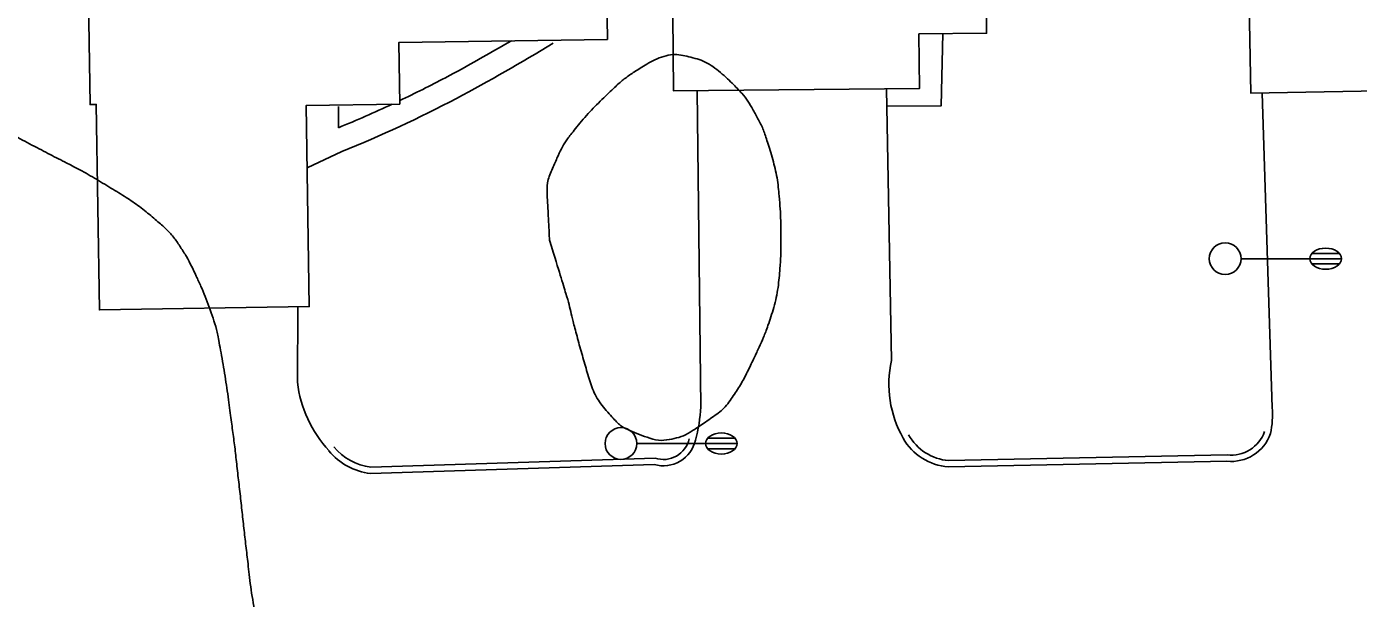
# Model space of a CAD drawing. Extents: x 2145380 to 2156929, y 139568 to 149130.
# Drawn here: x 2150277.1 to 2150403, y 144558 to 144612.1 of the extents above; entities that cross this region are included whole.
import ezdxf

# ---------------------------------------------------------------- set-up
doc = ezdxf.new("R2010")
doc.units = 0
for name, color, linetype in [('TOPO_Asphalt', 7, 'Continuous'), ('TOPO_Building', 7, 'Continuous'), ('TOPO_Curb Back', 7, 'Continuous'), ('TOPO_Light Pole', 7, 'Continuous'), ('TOPO_Sidewalk', 7, 'Continuous'), ('TOPO_Tree Line', 7, 'Continuous')]:
    doc.layers.add(name, color=color, linetype=linetype)

# ---------------------------------------------------------------- blocks, each defined once
blk = doc.blocks.new('LP')
at = {"layer": 'TOPO_Light Pole'}
blk.add_line((3.81, 0), (20.32, 0), dxfattribs=at)
for points in [[(20.32, 0), (27.94, 0)], [(20.32, 0), (23.5, 0)], [(20.83, 1.27), (27.43, 1.27)], [(20.83, 1.27), (23.5, 1.27)], [(23.71, 1.27), (27.43, 1.27)], [(23.71, 0), (27.94, 0)], [(20.83, -1.27), (27.43, -1.27)], [(20.83, -1.27), (23.5, -1.27)], [(23.71, -1.27), (27.43, -1.27)]]:
    blk.add_lwpolyline(points, dxfattribs=at)
blk.add_circle((0, 0), 3.81, dxfattribs=at)
blk.add_ellipse((24.13, 0), major_axis=(3.81, 0), ratio=0.666667, dxfattribs=at)

msp = doc.modelspace()

# ---------------------------------------------------------------- linework, layer by layer
at = {"layer": 'TOPO_Asphalt'}
for points in [[(2150340.85, 144576.1), (2150340.49, 144606.04)], [(2150358.87, 144580.48), (2150358.38, 144606.19)], [(2150394.87, 144576.04), (2150393.93, 144605.79)], [(2150302.69, 144578.43), (2150302.73, 144585.57)]]:
    msp.add_lwpolyline(points, dxfattribs=at)
for centre, radius, start, end in [((2150368.8, 144578.22), 10.18, 167.2233, 209.9146), ((2150314.29, 144579.86), 11.69, 187.0352, 222.5868), ((2150326.39, 144576.86), 14.47, 344.283, 357.0093), ((2150385.83, 144575.35), 9.06, 348.637, 4.3482)]:
    msp.add_arc(centre, radius, start, end, dxfattribs=at)
at = {"layer": 'TOPO_Building'}
for points in [[(2150337.9, 144645.37), (2150338.24, 144606.02), (2150361.51, 144606.22), (2150361.46, 144611.4), (2150367.86, 144611.46), (2150367.81, 144616.69), (2150385.18, 144616.84), (2150384.94, 144645.78)], [(2150409.79, 144645.18), (2150441.36, 144645.78), (2150442, 144611.71), (2150422.28, 144611.34), (2150422.38, 144606.33), (2150392.86, 144605.77), (2150392.38, 144631.02), (2150410.05, 144631.36)], [(2150282.69, 144630.33), (2150300.5, 144630.6), (2150300.29, 144643.95), (2150331.49, 144644.42), (2150332.01, 144610.88), (2150312.28, 144610.57), (2150312.37, 144604.76), (2150303.52, 144604.62), (2150303.81, 144585.59), (2150283.96, 144585.28), (2150283.67, 144604.72), (2150283.08, 144604.71)]]:
    msp.add_lwpolyline(points, close=True, dxfattribs=at)
at = {"layer": 'TOPO_Curb Back'}
for points in [[(2150336.52, 144571.24), (2150309.62, 144570.39)], [(2150390.57, 144570.95), (2150364.25, 144570.41)], [(2150390.6, 144571.55), (2150364.27, 144571.01)], [(2150336.44, 144570.64), (2150309.59, 144569.79)]]:
    msp.add_lwpolyline(points, dxfattribs=at)
for centre, radius, start, end in [((2150390.97, 144574.91), 3.98, 264.2755, 340.2394), ((2150390.97, 144574.91), 3.38, 263.6896, 340.2384), ((2150310.35, 144575.78), 5.45, 219.4238, 262.2904), ((2150337.3, 144573.62), 3.1, 253.8369, 347.2952), ((2150337.3, 144573.62), 2.5, 251.7759, 347.2943), ((2150364.69, 144575.82), 5.43, 209.559, 265.3382), ((2150364.69, 144575.82), 4.83, 209.5571, 264.9897), ((2150310.35, 144575.78), 6.05, 219.4248, 262.774)]:
    msp.add_arc(centre, radius, start, end, dxfattribs=at)
at = {"layer": 'TOPO_Sidewalk'}
msp.add_line((2150306.57, 144602.52), (2150306.57, 144604.51), dxfattribs=at)
for points in [[(2150363.72, 144611.42), (2150363.57, 144604.59), (2150358.41, 144604.57)], [(2150303.61, 144598.72), (2150306.89, 144600.26)]]:
    msp.add_lwpolyline(points, dxfattribs=at)
for centre, radius, start, end in [((2150226.94, 144775.08), 190.32, 298.1337, 300.2858), ((2150226.94, 144775.09), 192.55, 298.1319, 301.2651), ((2150262.54, 144709.94), 116.09, 295.4184, 297.8008), ((2150262.53, 144709.96), 118.33, 292.017, 297.804), ((2150262.52, 144709.98), 116.14, 292.292, 295.027)]:
    msp.add_arc(centre, radius, start, end, dxfattribs=at)
at = {"layer": 'TOPO_Tree Line'}
for points in [[(2150326.53, 144591.88), (2150327.06, 144590.15), (2150327.59, 144588.42), (2150328.12, 144586.68), (2150328.39, 144585.8), (2150328.58, 144584.89), (2150328.81, 144584), (2150329.23, 144582.37), (2150329.69, 144580.76), (2150330.16, 144579.14), (2150330.62, 144577.58), (2150331.44, 144576.22), (2150332.63, 144574.94), (2150333.31, 144574.21), (2150334.12, 144573.85), (2150335.01, 144573.5), (2150336.01, 144573.11), (2150337.11, 144572.85), (2150338.1, 144573.06), (2150338.98, 144573.24), (2150339.82, 144573.67), (2150340.63, 144574.22), (2150341.91, 144575.1), (2150343.08, 144575.91), (2150343.92, 144577.16), (2150344.7, 144578.33), (2150345.31, 144579.54), (2150345.9, 144580.79), (2150346.35, 144581.74), (2150346.79, 144582.68), (2150347.14, 144583.68), (2150347.78, 144585.51), (2150348.18, 144587.38), (2150348.32, 144589.29), (2150348.4, 144590.38), (2150348.42, 144591.47), (2150348.41, 144592.56), (2150348.4, 144593.7), (2150348.35, 144594.83), (2150348.25, 144595.97), (2150348.09, 144597.77), (2150347.65, 144599.52), (2150347.11, 144601.26), (2150346.78, 144602.3), (2150346.32, 144603.25), (2150345.78, 144604.21), (2150345.3, 144605.06), (2150344.74, 144605.77), (2150344.01, 144606.5), (2150342.72, 144607.78), (2150341.26, 144608.85), (2150339.7, 144609.23), (2150338.23, 144609.59), (2150336.43, 144608.99), (2150335.02, 144608.09), (2150334.1, 144607.51), (2150333.3, 144606.91), (2150332.52, 144606.18), (2150331.13, 144604.85), (2150329.84, 144603.53), (2150328.65, 144602.01), (2150328.08, 144601.28), (2150327.64, 144600.53), (2150327.26, 144599.68), (2150326.74, 144598.51), (2150326.25, 144597.32), (2150326.31, 144596.08), (2150326.39, 144594.68), (2150326.46, 144593.28), (2150326.53, 144591.88), (2150326.53, 144591.88)], [(2150237.67, 144578.18), (2150238.36, 144577.09), (2150239.05, 144575.99), (2150239.74, 144574.89), (2150240.32, 144573.96), (2150240.02, 144572.72), (2150240.14, 144571.62), (2150240.27, 144570.42), (2150240.52, 144569.22), (2150240.51, 144568.01), (2150240.49, 144566.86), (2150240.3, 144565.71), (2150240.18, 144564.55), (2150240.06, 144563.46), (2150239.92, 144562.37), (2150239.81, 144561.27), (2150239.64, 144559.58), (2150239.54, 144557.89), (2150239.49, 144556.2), (2150239.41, 144553.5), (2150239.38, 144550.8), (2150239.3, 144548.1), (2150239.24, 144546.19), (2150239.17, 144544.28), (2150239.12, 144542.37), (2150239.07, 144540.35), (2150239.05, 144538.33), (2150239, 144536.31), (2150238.95, 144534.25), (2150238.86, 144532.19), (2150238.82, 144530.13), (2150238.76, 144527.17), (2150238.76, 144524.22), (2150238.74, 144521.26), (2150238.73, 144518.98), (2150238.73, 144516.7), (2150238.74, 144514.42), (2150238.75, 144512.26), (2150238.87, 144510.09), (2150239.07, 144507.93), (2150239.27, 144505.76), (2150239.72, 144503.63), (2150240.24, 144501.51), (2150240.48, 144500.48), (2150240.78, 144499.48), (2150241.13, 144498.48), (2150241.73, 144496.82), (2150242.45, 144495.23), (2150243.21, 144493.64), (2150243.65, 144492.71), (2150244.17, 144491.84), (2150244.77, 144490.99), (2150245.67, 144489.71), (2150246.76, 144488.73), (2150248.12, 144487.86), (2150249.98, 144486.67), (2150251.9, 144485.93), (2150253.97, 144485.69), (2150255.91, 144485.46), (2150257.89, 144485.45), (2150259.82, 144485.74), (2150260.83, 144485.9), (2150261.84, 144486.05), (2150262.83, 144486.32), (2150263.71, 144486.56), (2150264.57, 144486.83), (2150265.44, 144487.11), (2150267.35, 144487.75), (2150269.23, 144488.41), (2150271.07, 144489.27), (2150272.59, 144489.97), (2150273.96, 144490.91), (2150275.25, 144491.97), (2150276.29, 144492.82), (2150277.32, 144493.68), (2150278.29, 144494.61), (2150279.63, 144495.88), (2150280.96, 144497.16), (2150282.29, 144498.44), (2150283.42, 144499.52), (2150284.54, 144500.62), (2150285.66, 144501.71), (2150287.06, 144503.07), (2150288.34, 144504.54), (2150289.62, 144506.02), (2150291.09, 144507.72), (2150292.4, 144509.51), (2150293.65, 144511.39), (2150294.22, 144512.25), (2150294.73, 144513.14), (2150295.19, 144514.08), (2150295.9, 144515.51), (2150296.55, 144516.97), (2150297.06, 144518.48), (2150297.39, 144519.43), (2150297.68, 144520.39), (2150297.94, 144521.36), (2150298.2, 144522.31), (2150298.45, 144523.27), (2150298.65, 144524.23), (2150298.92, 144525.49), (2150299.13, 144526.75), (2150299.3, 144528.03), (2150299.46, 144529.31), (2150299.6, 144530.58), (2150299.66, 144531.86), (2150299.71, 144533.24), (2150299.76, 144534.62), (2150299.77, 144536), (2150299.78, 144537.04), (2150299.78, 144538.09), (2150299.79, 144539.14), (2150299.79, 144540.04), (2150299.8, 144540.94), (2150299.8, 144541.84), (2150299.81, 144542.98), (2150299.79, 144544.12), (2150299.77, 144545.26), (2150299.75, 144546.57), (2150299.7, 144547.89), (2150299.63, 144549.2), (2150299.56, 144550.55), (2150299.41, 144551.9), (2150299.23, 144553.25), (2150298.9, 144555.72), (2150298.37, 144558.16), (2150298.09, 144560.63), (2150297.89, 144562.31), (2150297.7, 144563.99), (2150297.51, 144565.67), (2150297.32, 144567.42), (2150297.12, 144569.18), (2150296.92, 144570.93), (2150296.75, 144572.5), (2150296.53, 144574.07), (2150296.33, 144575.64), (2150296.03, 144577.89), (2150295.67, 144580.12), (2150295.26, 144582.36), (2150295.06, 144583.44), (2150294.72, 144584.49), (2150294.35, 144585.53), (2150293.99, 144586.54), (2150293.57, 144587.5), (2150293.12, 144588.48), (2150292.68, 144589.42), (2150292.21, 144590.32), (2150291.64, 144591.2), (2150291.06, 144592.09), (2150290.36, 144592.86), (2150289.56, 144593.56), (2150288.38, 144594.58), (2150287.16, 144595.52), (2150285.83, 144596.33), (2150284.27, 144597.28), (2150282.72, 144598.22), (2150281.1, 144599.06), (2150280.31, 144599.47), (2150279.5, 144599.87), (2150278.71, 144600.29), (2150277.81, 144600.76), (2150276.92, 144601.23), (2150276.02, 144601.7), (2150275.11, 144602.17), (2150274.2, 144602.64), (2150273.27, 144603.1), (2150271.55, 144603.96), (2150269.61, 144604.35), (2150267.73, 144604.52), (2150266.86, 144604.6), (2150265.97, 144604.51), (2150265.1, 144604.36), (2150263.58, 144604.1), (2150262.08, 144603.82), (2150260.65, 144603.18), (2150259.46, 144602.64), (2150258.37, 144602.01), (2150257.3, 144601.29), (2150255.67, 144600.2), (2150254.06, 144599.12), (2150252.51, 144597.92), (2150251.43, 144597.08), (2150250.41, 144596.17), (2150249.33, 144595.33), (2150247.99, 144594.29), (2150246.57, 144593.36), (2150245.23, 144592.32), (2150244.33, 144591.62), (2150243.5, 144590.85), (2150242.67, 144590.06), (2150241.81, 144589.25), (2150241.01, 144588.4), (2150240.29, 144587.46), (2150239.5, 144586.43), (2150238.89, 144585.31), (2150238.22, 144584.18), (2150237.69, 144583.28), (2150236.64, 144582.42), (2150236.88, 144581.43), (2150237.14, 144580.35), (2150237.41, 144579.26), (2150237.67, 144578.18), (2150237.67, 144578.18)]]:
    msp.add_open_spline(points, degree=3, dxfattribs=at)

# ---------------------------------------------------------------- block references
at = {"layer": 'TOPO_Light Pole', "xscale": 0.39370000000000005, "yscale": 0.3937000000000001}
for p in [(2150390.42, 144590.12), (2150333.28, 144572.63)]:
    msp.add_blockref('LP', p, dxfattribs=at)

doc.saveas('drawing.dxf')
